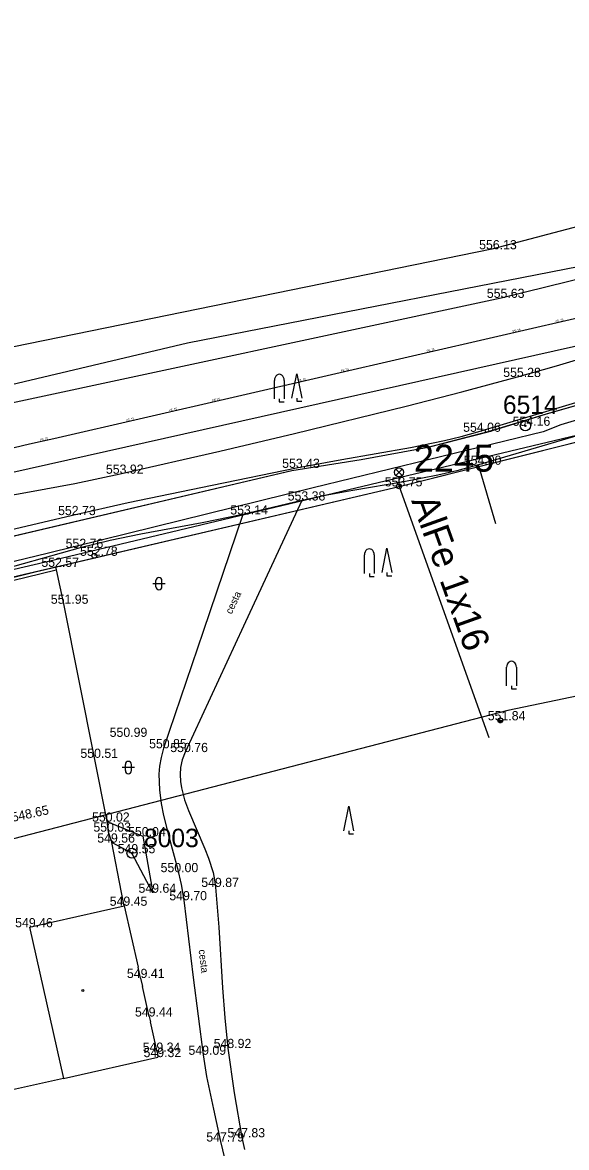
# Model space of a CAD drawing. Extents: x -669393 to -668650, y -1126925 to -1126294.
# Drawn here: x -669103.4 to -669059, y -1126560.7 to -1126468.9 of the extents above; entities that cross this region are included whole.
import ezdxf

# ---------------------------------------------------------------- set-up
doc = ezdxf.new("R2010")
doc.units = 0
for name, color, linetype in [('G_Bod_tecka', 7, 'Continuous'), ('G_Bod_vyska', 7, 'Continuous'), ('G_Bodove_pole', 7, 'Continuous'), ('G_Breh_Teren', 7, 'Continuous'), ('G_Budovy-znacky', 7, 'Continuous'), ('G_Budovy_Objekty', 7, 'Continuous'), ('G_Budovy_vstupy', 7, 'Continuous'), ('G_Cesty_Schody', 7, 'Continuous'), ('G_Objekty_technicke', 7, 'Continuous'), ('G_Ploty', 7, 'Continuous'), ('G_Popisy_povrchu', 7, 'Continuous'), ('G_Poznamky_odkaz', 7, 'Continuous'), ('G_Site-Sloupy', 7, 'Continuous'), ('G_Z_ELsilove_nadz_kotovane', 7, 'Continuous'), ('G_Z_ELsilove_podz_kotovane', 7, 'Continuous'), ('G_Z_PLYNY_podz_priblizne', 7, 'Continuous'), ('G_Z_SPOJE_podz_geodeticky', 7, 'Continuous'), ('G_Z_SPOJE_podz_kotovane', 7, 'Continuous'), ('G_Z_SPOJE_podz_priblizne', 7, 'Continuous'), ('G_Z_SPOJE_podz_zahozene', 7, 'Continuous'), ('G_Z_VODA_podz_kotovane', 7, 'Continuous'), ('G_Zelen-rozhrani', 7, 'Continuous'), ('G_Zelen-Znacky', 7, 'Continuous'), ('Vrstva 1', 7, 'Continuous'), ('Vrstva 11', 7, 'Continuous'), ('Vrstva 26', 7, 'Continuous'), ('Vrstva 3', 7, 'Continuous'), ('Vrstva 4', 7, 'Continuous'), ('Vrstva 62', 7, 'Continuous')]:
    doc.layers.add(name, color=color, linetype=linetype)

msp = doc.modelspace()

# ---------------------------------------------------------------- linework, layer by layer
at = {"layer": 'G_Bod_tecka'}
for p, q in [((-669065.11, -1126487.43), (-669065.11, -1126487.43)), ((-669064.34, -1126491.39), (-669064.34, -1126491.39)), ((-669063.02, -1126497.84), (-669063.02, -1126497.84)), ((-669062.38, -1126501.82), (-669062.38, -1126501.82)), ((-669066.25, -1126502.31), (-669066.25, -1126502.31)), ((-669081.03, -1126505.25), (-669081.03, -1126505.25)), ((-669066.19, -1126505), (-669066.19, -1126505)), ((-669095.39, -1126505.73), (-669095.39, -1126505.73)), ((-669072.67, -1126506.76), (-669072.67, -1126506.76)), ((-669080.58, -1126507.91), (-669080.58, -1126507.91)), ((-669099.29, -1126509.1), (-669099.29, -1126509.1)), ((-669085.4, -1126509.05), (-669085.4, -1126509.05)), ((-669098.66, -1126511.78), (-669098.66, -1126511.78)), ((-669097.5, -1126512.42), (-669097.5, -1126512.42)), ((-669100.65, -1126513.32), (-669100.65, -1126513.32)), ((-669100.02, -1126516.33), (-669100.02, -1126516.33)), ((-669064.42, -1126525.83), (-669064.42, -1126525.83)), ((-669095.06, -1126527.18), (-669095.06, -1126527.18)), ((-669091.85, -1126528.11), (-669091.85, -1126528.11)), ((-669090.11, -1126528.42), (-669090.11, -1126528.42)), ((-669097.51, -1126528.89), (-669097.51, -1126528.89)), ((-669096.48, -1126534.09), (-669096.48, -1126534.09)), ((-669096.37, -1126534.91), (-669096.37, -1126534.91)), ((-669096.08, -1126535.8), (-669096.08, -1126535.8)), ((-669093.54, -1126535.28), (-669093.54, -1126535.28)), ((-669094.43, -1126536.67), (-669094.43, -1126536.67)), ((-669090.87, -1126538.21), (-669090.87, -1126538.21)), ((-669087.62, -1126539.42), (-669087.62, -1126539.42)), ((-669092.72, -1126539.89), (-669092.72, -1126539.89)), ((-669090.2, -1126540.5), (-669090.2, -1126540.5)), ((-669095.08, -1126540.95), (-669095.08, -1126540.95)), ((-669102.77, -1126542.7), (-669102.77, -1126542.7)), ((-669093.74, -1126546.84), (-669093.74, -1126546.84)), ((-669093.02, -1126549.98), (-669093.02, -1126549.98)), ((-669092.39, -1126552.85), (-669092.39, -1126552.85)), ((-669092.32, -1126553.29), (-669092.32, -1126553.29)), ((-669088.64, -1126553.1), (-669088.64, -1126553.1)), ((-669086.61, -1126552.55), (-669086.61, -1126552.55)), ((-669087.21, -1126560.17), (-669087.21, -1126560.17)), ((-669085.49, -1126559.83), (-669085.49, -1126559.83))]:
    msp.add_line(p, q, dxfattribs=at)
at = {"layer": 'G_Bodove_pole'}
for centre, radius in [((-669062.38, -1126501.82), 0.412), ((-669062.38, -1126501.82), 0.05), ((-669094.43, -1126536.67), 0.412), ((-669094.43, -1126536.67), 0.05)]:
    msp.add_circle(centre, radius, dxfattribs=at)
at = {"layer": 'G_Breh_Teren'}
for p, q in [((-669096.48, -1126534.09), (-669093.54, -1126535.28)), ((-669094.43, -1126536.67), (-669096.08, -1126535.8)), ((-669093.54, -1126535.28), (-669092.72, -1126539.89)), ((-669092.72, -1126539.89), (-669094.43, -1126536.67))]:
    msp.add_line(p, q, dxfattribs=at)
at = {"layer": 'G_Budovy-znacky'}
msp.add_circle((-669098.44, -1126547.86), 0.0875, dxfattribs=at)
at = {"layer": 'G_Budovy_Objekty'}
for p, q in [((-669102.77, -1126542.7), (-669095.08, -1126540.95)), ((-669095.08, -1126540.95), (-669093.94, -1126545.96)), ((-669102.77, -1126542.7), (-669100.01, -1126555.04)), ((-669093.74, -1126546.84), (-669093.58, -1126547.54)), ((-669093.02, -1126549.98), (-669092.93, -1126550.41)), ((-669100.01, -1126555.04), (-669092.32, -1126553.29)), ((-669092.39, -1126552.85), (-669092.32, -1126553.29))]:
    msp.add_line(p, q, dxfattribs=at)
at = {"layer": 'G_Budovy_vstupy'}
for p, q in [((-669095.28, -1126539.87), (-669096.08, -1126535.8)), ((-669095.08, -1126540.95), (-669095.28, -1126539.87)), ((-669093.74, -1126546.84), (-669093.94, -1126545.96)), ((-669093.02, -1126549.98), (-669093.58, -1126547.54)), ((-669092.39, -1126552.85), (-669092.93, -1126550.41))]:
    msp.add_line(p, q, dxfattribs=at)
at = {"layer": 'G_Cesty_Schody'}
for points in [[(-669110.21, -1126508.54), (-669102.79, -1126507.21), (-669099.08, -1126506.51), (-669095.39, -1126505.73), (-669087.27, -1126503.88), (-669081.18, -1126502.46), (-669072.08, -1126500.22), (-669067.55, -1126499.05), (-669063.02, -1126497.84), (-669059.85, -1126496.94), (-669054.34, -1126495.28), (-669046.1, -1126492.68), (-669041.96, -1126491.41), (-669037.82, -1126490.21), (-669030.65, -1126488.19), (-669025.27, -1126486.7), (-669021.23, -1126485.64), (-669018.18, -1126484.88), (-669013.6, -1126483.82), (-669008.99, -1126482.89), (-669004.53, -1126482.06), (-669000.08, -1126481.23)], [(-669120.98, -1126514.24), (-669110.13, -1126511.67), (-669099.29, -1126509.1), (-669094.74, -1126508.07), (-669087.89, -1126506.65), (-669081.03, -1126505.25), (-669077.32, -1126504.56), (-669071.74, -1126503.6), (-669068.98, -1126503.03), (-669067.61, -1126502.69), (-669066.25, -1126502.31), (-669053.53, -1126498.5), (-669040.81, -1126494.68)], [(-669042.24, -1126497.97), (-669054.22, -1126501.48), (-669066.19, -1126505), (-669067.96, -1126505.48), (-669069.52, -1126505.84), (-669072.28, -1126506.38), (-669076.44, -1126507.1), (-669078.52, -1126507.48), (-669080.58, -1126507.91), (-669082.99, -1126508.48), (-669085.4, -1126509.05)], [(-669080.58, -1126507.91), (-669085.34, -1126518.16), (-669090.11, -1126528.42), (-669090.35, -1126529.06), (-669090.47, -1126529.68), (-669090.5, -1126530.26), (-669090.47, -1126530.81), (-669090.39, -1126531.33), (-669090.14, -1126532.32), (-669089.83, -1126533.19), (-669088.5, -1126536.3), (-669088.2, -1126537.08), (-669087.83, -1126538.25), (-669087.7, -1126538.84), (-669087.62, -1126539.42), (-669087.36, -1126542.7), (-669087.05, -1126547.63), (-669086.86, -1126550.09), (-669086.61, -1126552.55), (-669086.1, -1126556.21), (-669085.49, -1126559.83), (-669085.26, -1126560.83)], [(-669085.4, -1126509.05), (-669088.72, -1126509.73), (-669093.71, -1126510.65), (-669096.2, -1126511.16), (-669098.66, -1126511.78), (-669106.42, -1126513.94), (-669114.18, -1126516.11)], [(-669085.4, -1126509.05), (-669088.62, -1126518.58), (-669091.85, -1126528.11), (-669092.06, -1126528.85), (-669092.18, -1126529.56), (-669092.23, -1126530.22), (-669092.2, -1126531.49), (-669092.06, -1126532.6), (-669091.87, -1126533.58), (-669091.44, -1126535.31), (-669090.72, -1126537.92), (-669090.42, -1126539.21), (-669090.2, -1126540.5), (-669089.44, -1126546.8), (-669088.64, -1126553.1), (-669088.35, -1126554.88), (-669087.79, -1126557.53), (-669087.21, -1126560.17), (-669086.75, -1126562.1)]]:
    msp.add_lwpolyline(points, dxfattribs=at)
at = {"layer": 'G_Objekty_technicke'}
for p, q in [((-669072.935, -1126505.345), (-669072.405, -1126505.875)), ((-669072.935, -1126505.875), (-669072.405, -1126505.345)), ((-669072.67, -1126506.76), (-669072.67, -1126505.985))]:
    msp.add_line(p, q, dxfattribs=at)
for centre, radius in [((-669072.67, -1126505.61), 0.375), ((-669072.67, -1126506.76), 0.2)]:
    msp.add_circle(centre, radius, dxfattribs=at)
at = {"layer": 'G_Ploty'}
for p, q in [((-669110.11, -1126515.63), (-669100.65, -1126513.32)), ((-669109.96, -1126515.85), (-669100.6, -1126513.56)), ((-669100.65, -1126513.32), (-669100.6, -1126513.56)), ((-669100.6, -1126513.56), (-669100.02, -1126516.33)), ((-669100.02, -1126516.33), (-669097.51, -1126528.89)), ((-669096.37, -1126534.91), (-669096.08, -1126535.8)), ((-669100.01, -1126555.04), (-669121.28, -1126559.7))]:
    msp.add_line(p, q, dxfattribs=at)
msp.add_lwpolyline([(-669097.51, -1126528.89), (-669096.48, -1126534.09), (-669096.37, -1126534.91)], dxfattribs=at)
at = {"layer": 'G_Site-Sloupy'}
for centre in [(-669097.5, -1126512.42), (-669064.42, -1126525.83)]:
    msp.add_circle(centre, 0.2, dxfattribs=at)
for radius in [0.18, 0.16, 0.14, 0.12, 0.1, 0.08, 0.06, 0.04, 0.02]:
    msp.add_arc((-669064.42, -1126525.83), radius, 180, 0, dxfattribs=at)
at = {"layer": 'G_Z_ELsilove_nadz_kotovane'}
msp.add_lwpolyline([(-668947.579, -1126533.09), (-668982.508, -1126526.058), (-669027.842, -1126517.524), (-669063.798, -1126525.039), (-669116.134, -1126538.61), (-669151.93, -1126546.06), (-669151.59, -1126545.64)], dxfattribs=at)
at = {"layer": 'G_Z_ELsilove_podz_kotovane'}
for points in [[(-669072.67, -1126506.76), (-669039.7, -1126498.47), (-669003.7, -1126489.96), (-668970.42, -1126491.51)], [(-669226.41, -1126541.64), (-669199.87, -1126537.07), (-669148.73, -1126524.79), (-669123.68, -1126518.72), (-669072.67, -1126506.76)], [(-669072.67, -1126506.76), (-669065.36, -1126527.23)]]:
    msp.add_lwpolyline(points, dxfattribs=at)
at = {"layer": 'G_Z_PLYNY_podz_priblizne'}
msp.add_lwpolyline([(-669181.88, -1126524.23), (-669116.84, -1126508.75), (-669115.579, -1126508.147), (-669115.45, -1126508.118), (-669036.41, -1126490.42), (-669012.438, -1126484.955), (-668996.49, -1126481.32)], dxfattribs=at)
at = {"layer": 'G_Z_SPOJE_podz_geodeticky'}
msp.add_lwpolyline([(-668954.5, -1126468.94), (-668956.68, -1126473.32), (-668963.52, -1126487.02), (-668965.6, -1126492.17), (-668998.75, -1126488.93), (-669012.65, -1126491.77), (-669018.78, -1126493.27), (-669035.34, -1126497.22), (-669051.6, -1126501.03), (-669100.76, -1126512.78), (-669114.65, -1126516.02), (-669131.97, -1126520.55), (-669160.13, -1126526.57), (-669163.02, -1126527.37)], dxfattribs=at)
at = {"layer": 'G_Z_SPOJE_podz_kotovane'}
for points in [[(-668964.18, -1126494.73), (-668963.87, -1126492.97), (-668963.49, -1126488.98), (-668977.14, -1126484.68), (-668984.47, -1126476.61), (-668985.64, -1126473.44), (-668986.13, -1126473.17), (-668998.77, -1126474.38), (-669001.12, -1126474.61), (-669015.3, -1126478.36), (-669033.98, -1126483.56), (-669053.22, -1126487.91), (-669089.92, -1126495.07), (-669104.26, -1126498.47), (-669118, -1126502.49)], [(-668969, -1126491.19), (-668982.26, -1126489.32), (-668983.45, -1126487.46), (-668994.48, -1126486.15), (-668999.63, -1126486.24), (-669015.51, -1126489.58), (-669021.84, -1126491.24), (-669025.69, -1126492.14), (-669028.64, -1126493.15), (-669034.66, -1126495.13), (-669040.08, -1126496.55), (-669044.41, -1126497.51), (-669048.66, -1126498.89), (-669050.9, -1126499.16), (-669059.48, -1126501.74), (-669060.92, -1126502.31), (-669079.66, -1126506.88), (-669101.24, -1126512.21), (-669118.15, -1126516.32)]]:
    msp.add_lwpolyline(points, dxfattribs=at)
at = {"layer": 'G_Z_SPOJE_podz_priblizne'}
msp.add_lwpolyline([(-668954.5, -1126468.94), (-668956.68, -1126473.32), (-668963.52, -1126487.02), (-668965.6, -1126492.17), (-668998.75, -1126488.93), (-669012.65, -1126491.77), (-669018.78, -1126493.27), (-669035.34, -1126497.22), (-669051.6, -1126501.03), (-669100.76, -1126512.78), (-669114.65, -1126516.02), (-669131.97, -1126520.55), (-669160.13, -1126526.57), (-669163.02, -1126527.37)], dxfattribs=at)
at = {"layer": 'G_Z_SPOJE_podz_zahozene'}
for p, q in [((-669060.65, -1126500.85), (-669050.06, -1126497.81)), ((-669065.42, -1126502.3), (-669060.65, -1126500.85)), ((-669070.29, -1126503.55), (-669065.42, -1126502.3)), ((-669075.77, -1126504.58), (-669070.29, -1126503.55)), ((-669081.41, -1126505.47), (-669075.77, -1126504.58)), ((-669158.05, -1126523.48), (-669081.41, -1126505.47))]:
    msp.add_line(p, q, dxfattribs=at)
at = {"layer": 'G_Z_VODA_podz_kotovane'}
for p, q in [((-669001.23, -1126479.92), (-669100.81, -1126502.89)), ((-669100.81, -1126502.89), (-669102.79, -1126503.33)), ((-669102.79, -1126503.33), (-669190.77, -1126524.11))]:
    msp.add_line(p, q, dxfattribs=at)
at = {"layer": 'G_Zelen-rozhrani'}
for p, q in [((-669013.76, -1126473.77), (-669065.11, -1126487.43)), ((-669064.34, -1126491.39), (-669016.66, -1126479.53)), ((-669065.11, -1126487.43), (-669119.8, -1126498.61)), ((-669121.77, -1126503.71), (-669064.34, -1126491.39)), ((-669064.78, -1126509.8), (-669066.19, -1126505))]:
    msp.add_line(p, q, dxfattribs=at)
at = {"layer": 'G_Zelen-Znacky'}
for p, q in [((-669082.83, -1126499.62), (-669082.83, -1126498.12)), ((-669082.03, -1126498.12), (-669082.03, -1126499.62)), ((-669081.4, -1126499.57), (-669081, -1126497.57)), ((-669081, -1126497.57), (-669080.6, -1126499.57)), ((-669082.43, -1126499.62), (-669082.43, -1126499.87)), ((-669082.43, -1126499.87), (-669082.03, -1126499.87)), ((-669081, -1126499.57), (-669081, -1126499.82)), ((-669081, -1126499.82), (-669080.6, -1126499.82)), ((-669074.06, -1126513.79), (-669073.66, -1126511.79)), ((-669073.66, -1126511.79), (-669073.26, -1126513.79)), ((-669075.49, -1126513.85), (-669075.49, -1126512.35)), ((-669074.69, -1126512.35), (-669074.69, -1126513.85)), ((-669075.09, -1126513.85), (-669075.09, -1126514.1)), ((-669073.66, -1126513.79), (-669073.66, -1126514.04)), ((-669091.74, -1126514.69), (-669092.74, -1126514.69)), ((-669092.49, -1126514.94), (-669092.49, -1126514.44)), ((-669091.99, -1126514.94), (-669091.99, -1126514.44)), ((-669075.09, -1126514.1), (-669074.69, -1126514.1)), ((-669073.66, -1126514.04), (-669073.26, -1126514.04)), ((-669063.91, -1126523.01), (-669063.91, -1126521.51)), ((-669063.11, -1126521.51), (-669063.11, -1126523.01)), ((-669063.51, -1126523.01), (-669063.51, -1126523.26)), ((-669063.51, -1126523.26), (-669063.11, -1126523.26)), ((-669094.97, -1126529.93), (-669094.97, -1126529.43)), ((-669094.47, -1126529.93), (-669094.47, -1126529.43)), ((-669094.22, -1126529.68), (-669095.22, -1126529.68)), ((-669077.17, -1126534.83), (-669076.77, -1126532.83)), ((-669076.77, -1126532.83), (-669076.37, -1126534.83)), ((-669076.77, -1126534.83), (-669076.77, -1126535.08)), ((-669076.77, -1126535.08), (-669076.37, -1126535.08))]:
    msp.add_line(p, q, dxfattribs=at)
for centre, start, end in [((-669092.24, -1126514.44), 0, 180), ((-669092.24, -1126514.94), 180, 0), ((-669094.72, -1126529.43), 0, 180), ((-669094.72, -1126529.93), 180, 0)]:
    msp.add_arc(centre, 0.25, start, end, dxfattribs=at)
for centre in [(-669082.43, -1126498.12), (-669075.09, -1126512.35), (-669063.51, -1126521.51)]:
    msp.add_ellipse(centre, major_axis=(0, 0.5), ratio=0.8, start_param=4.712389, end_param=7.853982, dxfattribs=at)
at = {"layer": 'Vrstva 1'}
msp.add_line((-669072.67, -1126506.76), (-669072.67, -1126506.76), dxfattribs=at)
at = {"layer": 'Vrstva 11'}
msp.add_lwpolyline([(-669158.05, -1126523.476), (-669081.405, -1126505.472), (-669075.765, -1126504.577), (-669070.29, -1126503.55), (-669065.419, -1126502.297), (-669060.653, -1126500.848), (-669050.065, -1126497.814), (-669036.38, -1126493.893), (-669025.147, -1126490.674), (-669017.819, -1126488.951), (-669009.352, -1126486.961), (-668998.225, -1126485.721), (-668988.712, -1126486.333), (-668964.641, -1126488.467), (-668965.183, -1126492.339), (-668964.91, -1126492.753), (-668953.167, -1126497.038), (-668943.176, -1126500.435), (-668935.317, -1126503.821), (-668934.705, -1126502.904), (-668931.263, -1126505.201), (-668929.184, -1126506.851), (-668928.464, -1126509.545)], dxfattribs=at)
at = {"layer": 'Vrstva 26'}
for p, q in [((-669001.23, -1126479.92), (-669100.81, -1126502.89)), ((-669100.81, -1126502.89), (-669102.79, -1126503.33)), ((-669102.79, -1126503.33), (-669190.77, -1126524.11))]:
    msp.add_line(p, q, dxfattribs=at)
at = {"layer": 'Vrstva 62'}
for p, q in [((-669072.67, -1126506.76), (-669039.7, -1126498.47)), ((-669123.68, -1126518.72), (-669072.67, -1126506.76)), ((-669072.67, -1126506.76), (-669065.36, -1126527.23))]:
    msp.add_line(p, q, dxfattribs=at)

# ---------------------------------------------------------------- texts
at = {"layer": 'G_Bod_vyska'}
for s, p in [('556.13', (-669066.146, -1126487.43)), ('555.63', (-669065.518, -1126491.39)), ('555.28', (-669064.184, -1126497.84)), ('554.16', (-669063.416, -1126501.82)), ('554.06', (-669067.449, -1126502.31)), ('553.43', (-669082.194, -1126505.25)), ('554.00', (-669067.397, -1126505)), ('553.92', (-669096.556, -1126505.73)), ('553.75', (-669073.834, -1126506.76)), ('553.38', (-669081.744, -1126507.91)), ('552.73', (-669100.454, -1126509.1)), ('553.14', (-669086.422, -1126509.05)), ('552.76', (-669099.838, -1126511.78)), ('552.78', (-669098.664, -1126512.42)), ('552.57', (-669101.814, -1126513.32)), ('551.95', (-669101.044, -1126516.33)), ('551.84', (-669065.442, -1126525.83)), ('550.99', (-669096.25, -1126527.18)), ('550.85', (-669093.036, -1126528.11)), ('550.76', (-669091.309, -1126528.42)), ('550.51', (-669098.634, -1126528.89)), ('550.02', (-669097.687, -1126534.09)), ('550.03', (-669097.577, -1126534.91)), ('549.56', (-669097.26, -1126535.8)), ('550.04', (-669094.747, -1126535.28)), ('549.55', (-669095.596, -1126536.67)), ('550.00', (-669092.099, -1126538.21)), ('549.87', (-669088.786, -1126539.42)), ('549.64', (-669093.9, -1126539.89)), ('549.45', (-669096.246, -1126540.95)), ('549.70', (-669091.388, -1126540.5)), ('549.46', (-669103.95, -1126542.7)), ('549.41', (-669094.844, -1126546.84)), ('549.44', (-669094.186, -1126549.98)), ('549.34', (-669093.556, -1126552.85)), ('549.09', (-669089.83, -1126553.1)), ('548.92', (-669087.776, -1126552.55)), ('549.32', (-669093.486, -1126553.29)), ('547.79', (-669088.376, -1126560.17)), ('547.83', (-669086.654, -1126559.83))]:
    msp.add_text(s, height=0.75, dxfattribs=at).set_placement(p)
at = {"layer": 'G_Bodove_pole'}
for s, p in [('6514', (-669064.209, -1126500.85)), ('8003', (-669093.453, -1126536.17))]:
    msp.add_text(s, height=1.5, dxfattribs=at).set_placement(p)
at = {"layer": 'G_Popisy_povrchu'}
for rotation, p in [(65.07482, (-669086.314, -1126517.223)), (276.79639, (-669089.005, -1126544.549))]:
    msp.add_text('cesta', height=0.6, rotation=rotation, dxfattribs=at).set_placement(p)
at = {"layer": 'G_Poznamky_odkaz'}
msp.add_text('podl. sklep=548.65', height=0.75, rotation=12.14025, dxfattribs=at).set_placement((-669109.411, -1126535.245))
at = {"layer": 'Vrstva 3'}
msp.add_text('AlFe 1x16', height=2.1939, rotation=289.64873, dxfattribs=at).set_placement((-669071.69, -1126507.927))
at = {"layer": 'Vrstva 4'}
for rotation, p in [(13.00586, (-669059.904, -1126493.392)), (12.94595, (-669063.402, -1126494.198)), (13.05454, (-669070.399, -1126495.812)), (12.96837, (-669077.395, -1126497.426)), (13.00586, (-669080.893, -1126498.232)), (12.96837, (-669087.89, -1126499.846)), (13.01711, (-669091.388, -1126500.653)), (13.00586, (-669094.886, -1126501.461)), (12.55594, (-669101.884, -1126503.065))]:
    msp.add_text('PE 75', height=0.1755, rotation=rotation, dxfattribs=at).set_placement(p)
msp.add_text('2245', height=2.1939, dxfattribs=at).set_placement((-669071.466, -1126505.558))

doc.saveas('drawing.dxf')
